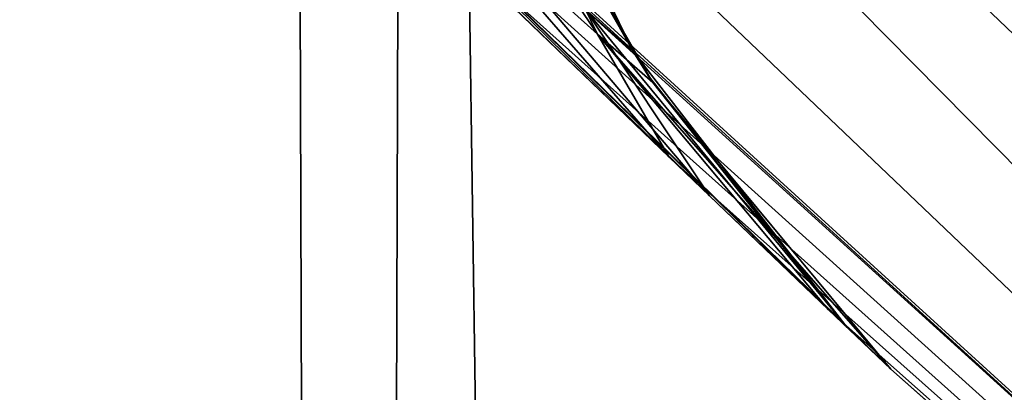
# Model space of a CAD drawing. Header units: metres. Extents: x -258 to 72, y -72 to 102.
# Tile 320 of 656: x -8.7784 to -8.5935, y 78.4383 to 78.5082. Entities that reach past the tile are written whole.
import ezdxf

# ---------------------------------------------------------------- set-up
doc = ezdxf.new("R2010")
doc.units = ezdxf.units.M
doc.layers.add('solid_FREESTAND_ASM_SW0005', color=7, linetype='CONTINUOUS')

msp = doc.modelspace()

# ---------------------------------------------------------------- linework, layer by layer
at = {"layer": 'solid_FREESTAND_ASM_SW0005'}
for points in [[(-9.054249, 80.882668, 20.340879), (-8.730858, 80.498756, 20.102783), (-9.219038, 63.231571, 20.467449)], [(-8.730858, 80.498756, 20.102783), (-8.688087, 64.072655, 20.072283), (-9.219038, 63.231571, 20.467449)], [(-8.730858, 80.498756, 20.102783), (-8.404269, 80.144478, 19.875498), (-8.688087, 64.072655, 20.072283)], [(-8.404269, 80.144478, 19.875498), (-8.070049, 79.813347, 19.655859), (-8.688087, 64.072655, 20.072283)], [(-8.070049, 79.813347, 19.655859), (-8.06815, 64.874954, 19.65465), (-8.688087, 64.072655, 20.072283)], [(-8.704605, 79.243195, 44.515968), (-8.924767, 79.473724, 44.35606), (-8.922838, 21.198654, 44.357491)], [(-8.704605, 79.243195, 44.515968), (-8.922838, 21.198654, 44.357491), (-7.861167, 21.614857, 45.075058)], [(-8.567301, 79.105499, 44.612652), (-8.704605, 79.243195, 44.515968), (-7.861167, 21.614857, 45.075058)], [(-7.971046, 79.210701, 68.300003), (-7.098059, 78.451927, 68.300003), (-8.860261, 78.68264, 68.300003)], [(-8.775991, 79.132111, 255.302216), (-8.850017, 79.061523, 255.263214), (-8.007815, 78.258492, 255.263214)], [(-7.940835, 78.335785, 255.302216), (-8.775991, 79.132111, 255.302216), (-8.007815, 78.258492, 255.263214)], [(-8.280228, 78.7892, 255.318024), (-8.775991, 79.132111, 255.302216), (-7.940835, 78.335785, 255.302216)], [(-8.850017, 79.061523, 255.263214), (-8.916122, 78.998497, 255.202866), (-8.06763, 78.189461, 255.202866)], [(-8.007815, 78.258492, 255.263214), (-8.850017, 79.061523, 255.263214), (-8.06763, 78.189461, 255.202866)], [(-8.916122, 78.998497, 255.202866), (-8.97114, 78.946037, 255.1241), (-8.117413, 78.132004, 255.1241)], [(-8.06763, 78.189461, 255.202866), (-8.916122, 78.998497, 255.202866), (-8.117413, 78.132004, 255.1241)], [(-8.97114, 78.946037, 255.1241), (-9.012432, 78.906662, 255.03067), (-8.154775, 78.08889, 255.03067)], [(-8.117413, 78.132004, 255.1241), (-8.97114, 78.946037, 255.1241), (-8.154775, 78.08889, 255.03067)], [(-9.012432, 78.906662, 255.03067), (-9.038019, 78.882263, 254.927063), (-8.177927, 78.062172, 254.927063)], [(-8.154775, 78.08889, 255.03067), (-9.012432, 78.906662, 255.03067), (-8.177927, 78.062172, 254.927063)], [(-8.177927, 78.062172, 254.927063), (-9.038019, 78.882263, 254.927063), (-8.838834, 78.661163, 254.818359)], [(-8.851516, 78.673866, 179.148163), (-8.860261, 78.68264, 68.300003), (-7.956274, 77.859062, 68.300003)], [(-7.098059, 78.451927, 68.300003), (-7.956274, 77.859062, 68.300003), (-8.860261, 78.68264, 68.300003)], [(-8.769957, 78.592819, 179.302948), (-8.851516, 78.673866, 179.148163), (-7.956274, 77.859062, 68.300003)], [(-8.614751, 78.442627, 245), (-7.929914, 77.837372, 254.818359), (-8.838834, 78.661163, 254.818359)], [(-8.177927, 78.062172, 254.927063), (-8.838834, 78.661163, 254.818359), (-7.929914, 77.837372, 254.818359)], [(-8.622982, 78.450462, 245.161728), (-8.614751, 78.442627, 245), (-8.838834, 78.661163, 254.818359)], [(-8.648859, 78.475189, 245.327332), (-8.622982, 78.450462, 245.161728), (-8.838834, 78.661163, 254.818359)], [(-8.693579, 78.518257, 245.495377), (-8.648859, 78.475189, 245.327332), (-8.838834, 78.661163, 254.818359)], [(-8.704548, 78.528885, 179.469147), (-8.769957, 78.592819, 179.302948), (-7.956274, 77.859062, 68.300003)], [(-8.725536, 78.587822, 239.671509), (-8.700177, 78.532814, 239.628708), (-8.669854, 78.505531, 239.812958)], [(-8.699333, 78.565979, 239.834854), (-8.725536, 78.587822, 239.671509), (-8.669854, 78.505531, 239.812958)], [(-8.725536, 78.587822, 234.671509), (-8.700177, 78.532814, 234.628708), (-8.669854, 78.505531, 234.812958)], [(-8.699333, 78.565979, 234.834854), (-8.725536, 78.587822, 234.671509), (-8.669854, 78.505531, 234.812958)], [(-8.725536, 78.587822, 229.671509), (-8.700177, 78.532814, 229.628708), (-8.669854, 78.505531, 229.812958)], [(-8.699333, 78.565979, 229.834854), (-8.725536, 78.587822, 229.671509), (-8.669854, 78.505531, 229.812958)], [(-8.725536, 78.587822, 224.671509), (-8.700177, 78.532814, 224.628708), (-8.669854, 78.505531, 224.812958)], [(-8.699333, 78.565979, 224.834854), (-8.725536, 78.587822, 224.671509), (-8.669854, 78.505531, 224.812958)], [(-8.725536, 78.587822, 219.671509), (-8.700177, 78.532814, 219.628708), (-8.669854, 78.505531, 219.812958)], [(-8.699333, 78.565979, 219.834854), (-8.725536, 78.587822, 219.671509), (-8.669854, 78.505531, 219.812958)], [(-8.725536, 78.587822, 214.671509), (-8.700177, 78.532814, 214.628708), (-8.669854, 78.505531, 214.812958)], [(-8.699333, 78.565979, 214.834854), (-8.725536, 78.587822, 214.671509), (-8.669854, 78.505531, 214.812958)], [(-8.725536, 78.587822, 209.671509), (-8.700177, 78.532814, 209.628708), (-8.669854, 78.505531, 209.812958)], [(-8.699333, 78.565979, 209.834854), (-8.725536, 78.587822, 209.671509), (-8.669854, 78.505531, 209.812958)], [(-8.725536, 78.587822, 204.671509), (-8.700177, 78.532814, 204.628708), (-8.669854, 78.505531, 204.812958)], [(-8.699333, 78.565979, 204.834854), (-8.725536, 78.587822, 204.671509), (-8.669854, 78.505531, 204.812958)], [(-8.725536, 78.587822, 199.671509), (-8.700177, 78.532814, 199.628708), (-8.669854, 78.505531, 199.812958)], [(-8.699333, 78.565979, 199.834854), (-8.725536, 78.587822, 199.671509), (-8.669854, 78.505531, 199.812958)], [(-8.725536, 78.587822, 194.671509), (-8.700177, 78.532814, 194.628708), (-8.669854, 78.505531, 194.812958)], [(-8.699333, 78.565979, 194.834854), (-8.725536, 78.587822, 194.671509), (-8.669854, 78.505531, 194.812958)], [(-8.725536, 78.587822, 189.671509), (-8.700177, 78.532814, 189.628708), (-8.669854, 78.505531, 189.812958)], [(-8.699333, 78.565979, 189.834854), (-8.725536, 78.587822, 189.671509), (-8.669854, 78.505531, 189.812958)], [(-8.725536, 78.587822, 184.671509), (-8.700177, 78.532814, 184.628708), (-8.669854, 78.505531, 184.812958)], [(-8.699333, 78.565979, 184.834854), (-8.725536, 78.587822, 184.671509), (-8.669854, 78.505531, 184.812958)], [(-8.725536, 78.587822, 179.671509), (-8.700177, 78.532814, 179.628708), (-8.669854, 78.505531, 179.812958)], [(-8.699333, 78.565979, 179.834854), (-8.725536, 78.587822, 179.671509), (-8.669854, 78.505531, 179.812958)], [(-8.725536, 78.587822, 244.671509), (-8.700177, 78.532814, 244.628708), (-8.669854, 78.505531, 244.812958)], [(-8.699333, 78.565979, 244.834854), (-8.725536, 78.587822, 244.671509), (-8.669854, 78.505531, 244.812958)], [(-8.699333, 78.565979, 239.834854), (-8.663189, 78.502296, 240.000015), (-8.690387, 78.558731, 240.000031)], [(-8.699333, 78.565979, 239.834854), (-8.660343, 78.497772, 240.000015), (-8.663189, 78.502296, 240.000015)], [(-8.699333, 78.565979, 239.834854), (-8.659482, 78.496445, 240.000015), (-8.660343, 78.497772, 240.000015)], [(-8.699333, 78.565979, 239.834854), (-8.669854, 78.505531, 239.812958), (-8.659482, 78.496445, 240.000015)], [(-8.699333, 78.565979, 234.834854), (-8.663189, 78.502296, 235.000015), (-8.690387, 78.558731, 235.000031)], [(-8.699333, 78.565979, 234.834854), (-8.660343, 78.497772, 235.000015), (-8.663189, 78.502296, 235.000015)], [(-8.699333, 78.565979, 234.834854), (-8.659482, 78.496445, 235.000015), (-8.660343, 78.497772, 235.000015)], [(-8.699333, 78.565979, 234.834854), (-8.669854, 78.505531, 234.812958), (-8.659482, 78.496445, 235.000015)], [(-8.699333, 78.565979, 229.834854), (-8.663189, 78.502296, 230.000015), (-8.690387, 78.558731, 230.000031)], [(-8.699333, 78.565979, 229.834854), (-8.660343, 78.497772, 230.000015), (-8.663189, 78.502296, 230.000015)], [(-8.699333, 78.565979, 229.834854), (-8.659482, 78.496445, 230.000015), (-8.660343, 78.497772, 230.000015)], [(-8.699333, 78.565979, 229.834854), (-8.669854, 78.505531, 229.812958), (-8.659482, 78.496445, 230.000015)], [(-8.699333, 78.565979, 224.834854), (-8.663189, 78.502296, 225.000015), (-8.690387, 78.558731, 225.000031)], [(-8.699333, 78.565979, 224.834854), (-8.660343, 78.497772, 225.000015), (-8.663189, 78.502296, 225.000015)], [(-8.699333, 78.565979, 224.834854), (-8.659482, 78.496445, 225.000015), (-8.660343, 78.497772, 225.000015)], [(-8.699333, 78.565979, 224.834854), (-8.669854, 78.505531, 224.812958), (-8.659482, 78.496445, 225.000015)], [(-8.699333, 78.565979, 219.834854), (-8.663189, 78.502296, 220.000015), (-8.690387, 78.558731, 220.000031)], [(-8.699333, 78.565979, 219.834854), (-8.660343, 78.497772, 220.000015), (-8.663189, 78.502296, 220.000015)], [(-8.699333, 78.565979, 219.834854), (-8.659482, 78.496445, 220.000015), (-8.660343, 78.497772, 220.000015)], [(-8.699333, 78.565979, 219.834854), (-8.669854, 78.505531, 219.812958), (-8.659482, 78.496445, 220.000015)], [(-8.699333, 78.565979, 214.834854), (-8.663189, 78.502296, 215.000015), (-8.690387, 78.558731, 215.000031)], [(-8.699333, 78.565979, 214.834854), (-8.660343, 78.497772, 215.000015), (-8.663189, 78.502296, 215.000015)], [(-8.699333, 78.565979, 214.834854), (-8.659482, 78.496445, 215.000015), (-8.660343, 78.497772, 215.000015)], [(-8.699333, 78.565979, 214.834854), (-8.669854, 78.505531, 214.812958), (-8.659482, 78.496445, 215.000015)], [(-8.699333, 78.565979, 209.834854), (-8.663189, 78.502296, 210.000015), (-8.690387, 78.558731, 210.000031)], [(-8.699333, 78.565979, 209.834854), (-8.660343, 78.497772, 210.000015), (-8.663189, 78.502296, 210.000015)], [(-8.699333, 78.565979, 209.834854), (-8.659482, 78.496445, 210.000015), (-8.660343, 78.497772, 210.000015)], [(-8.699333, 78.565979, 209.834854), (-8.669854, 78.505531, 209.812958), (-8.659482, 78.496445, 210.000015)], [(-8.699333, 78.565979, 204.834854), (-8.663189, 78.502296, 205.000015), (-8.690387, 78.558731, 205.000031)], [(-8.699333, 78.565979, 204.834854), (-8.660343, 78.497772, 205.000015), (-8.663189, 78.502296, 205.000015)], [(-8.699333, 78.565979, 204.834854), (-8.659482, 78.496445, 205.000015), (-8.660343, 78.497772, 205.000015)], [(-8.699333, 78.565979, 204.834854), (-8.669854, 78.505531, 204.812958), (-8.659482, 78.496445, 205.000015)], [(-8.699333, 78.565979, 199.834854), (-8.663189, 78.502296, 200.000015), (-8.690387, 78.558731, 200.000031)], [(-8.699333, 78.565979, 199.834854), (-8.660343, 78.497772, 200.000015), (-8.663189, 78.502296, 200.000015)], [(-8.699333, 78.565979, 199.834854), (-8.659482, 78.496445, 200.000015), (-8.660343, 78.497772, 200.000015)], [(-8.699333, 78.565979, 199.834854), (-8.669854, 78.505531, 199.812958), (-8.659482, 78.496445, 200.000015)], [(-8.699333, 78.565979, 194.834854), (-8.663189, 78.502296, 195.000015), (-8.690387, 78.558731, 195.000031)], [(-8.699333, 78.565979, 194.834854), (-8.660343, 78.497772, 195.000015), (-8.663189, 78.502296, 195.000015)], [(-8.699333, 78.565979, 194.834854), (-8.659482, 78.496445, 195.000015), (-8.660343, 78.497772, 195.000015)], [(-8.699333, 78.565979, 194.834854), (-8.669854, 78.505531, 194.812958), (-8.659482, 78.496445, 195.000015)], [(-8.699333, 78.565979, 189.834854), (-8.663189, 78.502296, 190.000015), (-8.690387, 78.558731, 190.000031)], [(-8.699333, 78.565979, 189.834854), (-8.660343, 78.497772, 190.000015), (-8.663189, 78.502296, 190.000015)], [(-8.699333, 78.565979, 189.834854), (-8.659482, 78.496445, 190.000015), (-8.660343, 78.497772, 190.000015)], [(-8.699333, 78.565979, 189.834854), (-8.669854, 78.505531, 189.812958), (-8.659482, 78.496445, 190.000015)], [(-8.699333, 78.565979, 184.834854), (-8.663189, 78.502296, 185.000015), (-8.690387, 78.558731, 185.000031)], [(-8.699333, 78.565979, 184.834854), (-8.660343, 78.497772, 185.000015), (-8.663189, 78.502296, 185.000015)], [(-8.699333, 78.565979, 184.834854), (-8.659482, 78.496445, 185.000015), (-8.660343, 78.497772, 185.000015)], [(-8.699333, 78.565979, 184.834854), (-8.669854, 78.505531, 184.812958), (-8.659482, 78.496445, 185.000015)], [(-8.699333, 78.565979, 179.834854), (-8.663189, 78.502296, 180.000015), (-8.690387, 78.558731, 180.000031)], [(-8.699333, 78.565979, 179.834854), (-8.660343, 78.497772, 180.000015), (-8.663189, 78.502296, 180.000015)], [(-8.699333, 78.565979, 179.834854), (-8.659482, 78.496445, 180.000015), (-8.660343, 78.497772, 180.000015)], [(-8.699333, 78.565979, 179.834854), (-8.669854, 78.505531, 179.812958), (-8.659482, 78.496445, 180.000015)], [(-8.699333, 78.565979, 244.834854), (-8.663189, 78.502296, 245.000015), (-8.690387, 78.558731, 245.000031)], [(-8.699333, 78.565979, 244.834854), (-8.660343, 78.497772, 245.000015), (-8.663189, 78.502296, 245.000015)], [(-8.699333, 78.565979, 244.834854), (-8.659482, 78.496445, 245.000015), (-8.660343, 78.497772, 245.000015)], [(-8.699333, 78.565979, 244.834854), (-8.669854, 78.505531, 244.812958), (-8.659482, 78.496445, 245.000015)], [(-8.690387, 78.558731, 240.000031), (-8.663189, 78.502296, 240.000015), (-8.672161, 78.510208, 240.17334)], [(-8.690387, 78.558731, 235.000031), (-8.663189, 78.502296, 235.000015), (-8.672161, 78.510208, 235.17334)], [(-8.690387, 78.558731, 230.000031), (-8.663189, 78.502296, 230.000015), (-8.672161, 78.510208, 230.17334)], [(-8.690387, 78.558731, 225.000031), (-8.663189, 78.502296, 225.000015), (-8.672161, 78.510208, 225.17334)], [(-8.690387, 78.558731, 220.000031), (-8.663189, 78.502296, 220.000015), (-8.672161, 78.510208, 220.17334)], [(-8.690387, 78.558731, 215.000031), (-8.663189, 78.502296, 215.000015), (-8.672161, 78.510208, 215.17334)], [(-8.690387, 78.558731, 210.000031), (-8.663189, 78.502296, 210.000015), (-8.672161, 78.510208, 210.17334)], [(-8.690387, 78.558731, 205.000031), (-8.663189, 78.502296, 205.000015), (-8.672161, 78.510208, 205.17334)], [(-8.690387, 78.558731, 200.000031), (-8.663189, 78.502296, 200.000015), (-8.672161, 78.510208, 200.17334)], [(-8.690387, 78.558731, 195.000031), (-8.663189, 78.502296, 195.000015), (-8.672161, 78.510208, 195.17334)], [(-8.690387, 78.558731, 190.000031), (-8.663189, 78.502296, 190.000015), (-8.672161, 78.510208, 190.17334)], [(-8.690387, 78.558731, 185.000031), (-8.663189, 78.502296, 185.000015), (-8.672161, 78.510208, 185.17334)], [(-8.690387, 78.558731, 180.000031), (-8.663189, 78.502296, 180.000015), (-8.672161, 78.510208, 180.17334)], [(-8.690387, 78.558731, 245.000031), (-8.663189, 78.502296, 245.000015), (-8.672161, 78.510208, 245.17334)], [(-8.698568, 78.533714, 245.344574), (-8.648859, 78.475189, 245.327332), (-8.693579, 78.518257, 245.495377)], [(-8.672161, 78.510208, 245.17334), (-8.648859, 78.475189, 245.327332), (-8.698568, 78.533714, 245.344574)], [(-8.698568, 78.533714, 240.344574), (-8.648859, 78.475189, 240.327332), (-8.693579, 78.518257, 240.495377)], [(-8.672161, 78.510208, 240.17334), (-8.648859, 78.475189, 240.327332), (-8.698568, 78.533714, 240.344574)], [(-8.698568, 78.533714, 235.344574), (-8.648859, 78.475189, 235.327332), (-8.693579, 78.518257, 235.495377)], [(-8.672161, 78.510208, 235.17334), (-8.648859, 78.475189, 235.327332), (-8.698568, 78.533714, 235.344574)], [(-8.698568, 78.533714, 230.344574), (-8.648859, 78.475189, 230.327332), (-8.693579, 78.518257, 230.495377)], [(-8.672161, 78.510208, 230.17334), (-8.648859, 78.475189, 230.327332), (-8.698568, 78.533714, 230.344574)], [(-8.698568, 78.533714, 225.344574), (-8.648859, 78.475189, 225.327332), (-8.693579, 78.518257, 225.495377)], [(-8.672161, 78.510208, 225.17334), (-8.648859, 78.475189, 225.327332), (-8.698568, 78.533714, 225.344574)], [(-8.698568, 78.533714, 220.344574), (-8.648859, 78.475189, 220.327332), (-8.693579, 78.518257, 220.495377)], [(-8.672161, 78.510208, 220.17334), (-8.648859, 78.475189, 220.327332), (-8.698568, 78.533714, 220.344574)], [(-8.698568, 78.533714, 215.344574), (-8.648859, 78.475189, 215.327332), (-8.693579, 78.518257, 215.495377)], [(-8.672161, 78.510208, 215.17334), (-8.648859, 78.475189, 215.327332), (-8.698568, 78.533714, 215.344574)], [(-8.698568, 78.533714, 210.344574), (-8.648859, 78.475189, 210.327332), (-8.693579, 78.518257, 210.495377)], [(-8.672161, 78.510208, 210.17334), (-8.648859, 78.475189, 210.327332), (-8.698568, 78.533714, 210.344574)], [(-8.698568, 78.533714, 205.344574), (-8.648859, 78.475189, 205.327332), (-8.693579, 78.518257, 205.495377)], [(-8.672161, 78.510208, 205.17334), (-8.648859, 78.475189, 205.327332), (-8.698568, 78.533714, 205.344574)], [(-8.698568, 78.533714, 200.344574), (-8.648859, 78.475189, 200.327332), (-8.693579, 78.518257, 200.495377)], [(-8.672161, 78.510208, 200.17334), (-8.648859, 78.475189, 200.327332), (-8.698568, 78.533714, 200.344574)], [(-8.698568, 78.533714, 195.344574), (-8.648859, 78.475189, 195.327332), (-8.693579, 78.518257, 195.495377)], [(-8.672161, 78.510208, 195.17334), (-8.648859, 78.475189, 195.327332), (-8.698568, 78.533714, 195.344574)], [(-8.698568, 78.533714, 190.344574), (-8.648859, 78.475189, 190.327332), (-8.693579, 78.518257, 190.495377)], [(-8.672161, 78.510208, 190.17334), (-8.648859, 78.475189, 190.327332), (-8.698568, 78.533714, 190.344574)], [(-8.698568, 78.533714, 185.344574), (-8.648859, 78.475189, 185.327332), (-8.693579, 78.518257, 185.495377)], [(-8.672161, 78.510208, 185.17334), (-8.648859, 78.475189, 185.327332), (-8.698568, 78.533714, 185.344574)], [(-8.698568, 78.533714, 180.344574), (-8.648859, 78.475189, 180.327332), (-8.693579, 78.518257, 180.495377)], [(-8.672161, 78.510208, 180.17334), (-8.648859, 78.475189, 180.327332), (-8.698568, 78.533714, 180.344574)], [(-8.700177, 78.532814, 244.628708), (-8.704548, 78.528885, 244.469147), (-8.6564, 78.482422, 244.643677)], [(-8.700177, 78.532814, 239.628708), (-8.704548, 78.528885, 239.469147), (-8.6564, 78.482422, 239.643677)], [(-8.700177, 78.532814, 234.628708), (-8.704548, 78.528885, 234.469147), (-8.6564, 78.482422, 234.643677)], [(-8.700177, 78.532814, 229.628708), (-8.704548, 78.528885, 229.469147), (-8.6564, 78.482422, 229.643677)], [(-8.700177, 78.532814, 224.628708), (-8.704548, 78.528885, 224.469147), (-8.6564, 78.482422, 224.643677)], [(-8.700177, 78.532814, 219.628708), (-8.704548, 78.528885, 219.469147), (-8.6564, 78.482422, 219.643677)], [(-8.700177, 78.532814, 214.628708), (-8.704548, 78.528885, 214.469147), (-8.6564, 78.482422, 214.643677)], [(-8.700177, 78.532814, 209.628708), (-8.704548, 78.528885, 209.469147), (-8.6564, 78.482422, 209.643677)], [(-8.700177, 78.532814, 204.628708), (-8.704548, 78.528885, 204.469147), (-8.6564, 78.482422, 204.643677)], [(-8.700177, 78.532814, 199.628708), (-8.704548, 78.528885, 199.469147), (-8.6564, 78.482422, 199.643677)], [(-8.700177, 78.532814, 194.628708), (-8.704548, 78.528885, 194.469147), (-8.6564, 78.482422, 194.643677)], [(-8.700177, 78.532814, 189.628708), (-8.704548, 78.528885, 189.469147), (-8.6564, 78.482422, 189.643677)], [(-8.700177, 78.532814, 184.628708), (-8.704548, 78.528885, 184.469147), (-8.6564, 78.482422, 184.643677)], [(-8.700177, 78.532814, 179.628708), (-8.704548, 78.528885, 179.469147), (-8.6564, 78.482422, 179.643677)], [(-8.669854, 78.505531, 244.812958), (-8.700177, 78.532814, 244.628708), (-8.6564, 78.482422, 244.643677)], [(-8.669854, 78.505531, 239.812958), (-8.700177, 78.532814, 239.628708), (-8.6564, 78.482422, 239.643677)], [(-8.669854, 78.505531, 234.812958), (-8.700177, 78.532814, 234.628708), (-8.6564, 78.482422, 234.643677)], [(-8.669854, 78.505531, 229.812958), (-8.700177, 78.532814, 229.628708), (-8.6564, 78.482422, 229.643677)], [(-8.669854, 78.505531, 224.812958), (-8.700177, 78.532814, 224.628708), (-8.6564, 78.482422, 224.643677)], [(-8.669854, 78.505531, 219.812958), (-8.700177, 78.532814, 219.628708), (-8.6564, 78.482422, 219.643677)], [(-8.669854, 78.505531, 214.812958), (-8.700177, 78.532814, 214.628708), (-8.6564, 78.482422, 214.643677)], [(-8.669854, 78.505531, 209.812958), (-8.700177, 78.532814, 209.628708), (-8.6564, 78.482422, 209.643677)], [(-8.669854, 78.505531, 204.812958), (-8.700177, 78.532814, 204.628708), (-8.6564, 78.482422, 204.643677)], [(-8.669854, 78.505531, 199.812958), (-8.700177, 78.532814, 199.628708), (-8.6564, 78.482422, 199.643677)], [(-8.669854, 78.505531, 194.812958), (-8.700177, 78.532814, 194.628708), (-8.6564, 78.482422, 194.643677)], [(-8.669854, 78.505531, 189.812958), (-8.700177, 78.532814, 189.628708), (-8.6564, 78.482422, 189.643677)], [(-8.669854, 78.505531, 184.812958), (-8.700177, 78.532814, 184.628708), (-8.6564, 78.482422, 184.643677)], [(-8.669854, 78.505531, 179.812958), (-8.700177, 78.532814, 179.628708), (-8.6564, 78.482422, 179.643677)], [(-8.6564, 78.482422, 179.643677), (-8.704548, 78.528885, 179.469147), (-7.956274, 77.859062, 68.300003)], [(-8.693579, 78.518257, 240.495377), (-8.6564, 78.482422, 244.643677), (-8.704548, 78.528885, 244.469147)], [(-8.693579, 78.518257, 235.495377), (-8.6564, 78.482422, 239.643677), (-8.704548, 78.528885, 239.469147)], [(-8.693579, 78.518257, 230.495377), (-8.6564, 78.482422, 234.643677), (-8.704548, 78.528885, 234.469147)], [(-8.693579, 78.518257, 225.495377), (-8.6564, 78.482422, 229.643677), (-8.704548, 78.528885, 229.469147)], [(-8.693579, 78.518257, 220.495377), (-8.6564, 78.482422, 224.643677), (-8.704548, 78.528885, 224.469147)], [(-8.693579, 78.518257, 215.495377), (-8.6564, 78.482422, 219.643677), (-8.704548, 78.528885, 219.469147)], [(-8.693579, 78.518257, 210.495377), (-8.6564, 78.482422, 214.643677), (-8.704548, 78.528885, 214.469147)], [(-8.693579, 78.518257, 205.495377), (-8.6564, 78.482422, 209.643677), (-8.704548, 78.528885, 209.469147)], [(-8.693579, 78.518257, 200.495377), (-8.6564, 78.482422, 204.643677), (-8.704548, 78.528885, 204.469147)], [(-8.693579, 78.518257, 195.495377), (-8.6564, 78.482422, 199.643677), (-8.704548, 78.528885, 199.469147)], [(-8.693579, 78.518257, 190.495377), (-8.6564, 78.482422, 194.643677), (-8.704548, 78.528885, 194.469147)], [(-8.693579, 78.518257, 185.495377), (-8.6564, 78.482422, 189.643677), (-8.704548, 78.528885, 189.469147)], [(-8.693579, 78.518257, 180.495377), (-8.6564, 78.482422, 184.643677), (-8.704548, 78.528885, 184.469147)], [(-8.693579, 78.518257, 240.495377), (-8.648859, 78.475189, 240.327332), (-8.6564, 78.482422, 244.643677)], [(-8.693579, 78.518257, 235.495377), (-8.648859, 78.475189, 235.327332), (-8.6564, 78.482422, 239.643677)], [(-8.693579, 78.518257, 230.495377), (-8.648859, 78.475189, 230.327332), (-8.6564, 78.482422, 234.643677)], [(-8.693579, 78.518257, 225.495377), (-8.648859, 78.475189, 225.327332), (-8.6564, 78.482422, 229.643677)], [(-8.693579, 78.518257, 220.495377), (-8.648859, 78.475189, 220.327332), (-8.6564, 78.482422, 224.643677)], [(-8.693579, 78.518257, 215.495377), (-8.648859, 78.475189, 215.327332), (-8.6564, 78.482422, 219.643677)], [(-8.693579, 78.518257, 210.495377), (-8.648859, 78.475189, 210.327332), (-8.6564, 78.482422, 214.643677)], [(-8.693579, 78.518257, 205.495377), (-8.648859, 78.475189, 205.327332), (-8.6564, 78.482422, 209.643677)], [(-8.693579, 78.518257, 200.495377), (-8.648859, 78.475189, 200.327332), (-8.6564, 78.482422, 204.643677)], [(-8.693579, 78.518257, 195.495377), (-8.648859, 78.475189, 195.327332), (-8.6564, 78.482422, 199.643677)], [(-8.693579, 78.518257, 190.495377), (-8.648859, 78.475189, 190.327332), (-8.6564, 78.482422, 194.643677)], [(-8.693579, 78.518257, 185.495377), (-8.648859, 78.475189, 185.327332), (-8.6564, 78.482422, 189.643677)], [(-8.693579, 78.518257, 180.495377), (-8.648859, 78.475189, 180.327332), (-8.6564, 78.482422, 184.643677)], [(-8.672161, 78.510208, 245.17334), (-8.622982, 78.450462, 245.161728), (-8.648859, 78.475189, 245.327332)], [(-8.663189, 78.502296, 245.000015), (-8.622982, 78.450462, 245.161728), (-8.672161, 78.510208, 245.17334)], [(-8.672161, 78.510208, 240.17334), (-8.622982, 78.450462, 240.161728), (-8.648859, 78.475189, 240.327332)], [(-8.663189, 78.502296, 240.000015), (-8.622982, 78.450462, 240.161728), (-8.672161, 78.510208, 240.17334)], [(-8.672161, 78.510208, 235.17334), (-8.622982, 78.450462, 235.161728), (-8.648859, 78.475189, 235.327332)], [(-8.663189, 78.502296, 235.000015), (-8.622982, 78.450462, 235.161728), (-8.672161, 78.510208, 235.17334)], [(-8.672161, 78.510208, 230.17334), (-8.622982, 78.450462, 230.161728), (-8.648859, 78.475189, 230.327332)], [(-8.663189, 78.502296, 230.000015), (-8.622982, 78.450462, 230.161728), (-8.672161, 78.510208, 230.17334)], [(-8.672161, 78.510208, 225.17334), (-8.622982, 78.450462, 225.161728), (-8.648859, 78.475189, 225.327332)], [(-8.663189, 78.502296, 225.000015), (-8.622982, 78.450462, 225.161728), (-8.672161, 78.510208, 225.17334)], [(-8.672161, 78.510208, 220.17334), (-8.622982, 78.450462, 220.161728), (-8.648859, 78.475189, 220.327332)], [(-8.663189, 78.502296, 220.000015), (-8.622982, 78.450462, 220.161728), (-8.672161, 78.510208, 220.17334)], [(-8.672161, 78.510208, 215.17334), (-8.622982, 78.450462, 215.161728), (-8.648859, 78.475189, 215.327332)], [(-8.663189, 78.502296, 215.000015), (-8.622982, 78.450462, 215.161728), (-8.672161, 78.510208, 215.17334)], [(-8.672161, 78.510208, 210.17334), (-8.622982, 78.450462, 210.161728), (-8.648859, 78.475189, 210.327332)], [(-8.663189, 78.502296, 210.000015), (-8.622982, 78.450462, 210.161728), (-8.672161, 78.510208, 210.17334)], [(-8.672161, 78.510208, 205.17334), (-8.622982, 78.450462, 205.161728), (-8.648859, 78.475189, 205.327332)], [(-8.663189, 78.502296, 205.000015), (-8.622982, 78.450462, 205.161728), (-8.672161, 78.510208, 205.17334)], [(-8.672161, 78.510208, 200.17334), (-8.622982, 78.450462, 200.161728), (-8.648859, 78.475189, 200.327332)], [(-8.663189, 78.502296, 200.000015), (-8.622982, 78.450462, 200.161728), (-8.672161, 78.510208, 200.17334)], [(-8.672161, 78.510208, 195.17334), (-8.622982, 78.450462, 195.161728), (-8.648859, 78.475189, 195.327332)], [(-8.663189, 78.502296, 195.000015), (-8.622982, 78.450462, 195.161728), (-8.672161, 78.510208, 195.17334)], [(-8.672161, 78.510208, 190.17334), (-8.622982, 78.450462, 190.161728), (-8.648859, 78.475189, 190.327332)], [(-8.663189, 78.502296, 190.000015), (-8.622982, 78.450462, 190.161728), (-8.672161, 78.510208, 190.17334)], [(-8.672161, 78.510208, 185.17334), (-8.622982, 78.450462, 185.161728), (-8.648859, 78.475189, 185.327332)], [(-8.663189, 78.502296, 185.000015), (-8.622982, 78.450462, 185.161728), (-8.672161, 78.510208, 185.17334)], [(-8.672161, 78.510208, 180.17334), (-8.622982, 78.450462, 180.161728), (-8.648859, 78.475189, 180.327332)], [(-8.663189, 78.502296, 180.000015), (-8.622982, 78.450462, 180.161728), (-8.672161, 78.510208, 180.17334)], [(-8.669854, 78.505531, 244.812958), (-8.626453, 78.453766, 244.821793), (-8.614751, 78.442627, 245)], [(-8.669854, 78.505531, 244.812958), (-8.614751, 78.442627, 245), (-8.659482, 78.496445, 245.000015)], [(-8.669854, 78.505531, 244.812958), (-8.6564, 78.482422, 244.643677), (-8.626453, 78.453766, 244.821793)], [(-8.669854, 78.505531, 239.812958), (-8.626453, 78.453766, 239.821793), (-8.614751, 78.442627, 240)], [(-8.669854, 78.505531, 239.812958), (-8.614751, 78.442627, 240), (-8.659482, 78.496445, 240.000015)], [(-8.669854, 78.505531, 239.812958), (-8.6564, 78.482422, 239.643677), (-8.626453, 78.453766, 239.821793)], [(-8.669854, 78.505531, 234.812958), (-8.626453, 78.453766, 234.821793), (-8.614751, 78.442627, 235)], [(-8.669854, 78.505531, 234.812958), (-8.614751, 78.442627, 235), (-8.659482, 78.496445, 235.000015)], [(-8.669854, 78.505531, 234.812958), (-8.6564, 78.482422, 234.643677), (-8.626453, 78.453766, 234.821793)], [(-8.669854, 78.505531, 229.812958), (-8.626453, 78.453766, 229.821793), (-8.614751, 78.442627, 230)], [(-8.669854, 78.505531, 229.812958), (-8.614751, 78.442627, 230), (-8.659482, 78.496445, 230.000015)], [(-8.669854, 78.505531, 229.812958), (-8.6564, 78.482422, 229.643677), (-8.626453, 78.453766, 229.821793)], [(-8.669854, 78.505531, 224.812958), (-8.626453, 78.453766, 224.821793), (-8.614751, 78.442627, 225)], [(-8.669854, 78.505531, 224.812958), (-8.614751, 78.442627, 225), (-8.659482, 78.496445, 225.000015)], [(-8.669854, 78.505531, 224.812958), (-8.6564, 78.482422, 224.643677), (-8.626453, 78.453766, 224.821793)], [(-8.669854, 78.505531, 219.812958), (-8.626453, 78.453766, 219.821793), (-8.614751, 78.442627, 220)], [(-8.669854, 78.505531, 219.812958), (-8.614751, 78.442627, 220), (-8.659482, 78.496445, 220.000015)], [(-8.669854, 78.505531, 219.812958), (-8.6564, 78.482422, 219.643677), (-8.626453, 78.453766, 219.821793)], [(-8.669854, 78.505531, 214.812958), (-8.626453, 78.453766, 214.821793), (-8.614751, 78.442627, 215)], [(-8.669854, 78.505531, 214.812958), (-8.614751, 78.442627, 215), (-8.659482, 78.496445, 215.000015)], [(-8.669854, 78.505531, 214.812958), (-8.6564, 78.482422, 214.643677), (-8.626453, 78.453766, 214.821793)], [(-8.669854, 78.505531, 209.812958), (-8.626453, 78.453766, 209.821793), (-8.614751, 78.442627, 210)], [(-8.669854, 78.505531, 209.812958), (-8.614751, 78.442627, 210), (-8.659482, 78.496445, 210.000015)], [(-8.669854, 78.505531, 209.812958), (-8.6564, 78.482422, 209.643677), (-8.626453, 78.453766, 209.821793)], [(-8.669854, 78.505531, 204.812958), (-8.626453, 78.453766, 204.821793), (-8.614751, 78.442627, 205)], [(-8.669854, 78.505531, 204.812958), (-8.614751, 78.442627, 205), (-8.659482, 78.496445, 205.000015)], [(-8.669854, 78.505531, 204.812958), (-8.6564, 78.482422, 204.643677), (-8.626453, 78.453766, 204.821793)], [(-8.669854, 78.505531, 199.812958), (-8.626453, 78.453766, 199.821793), (-8.614751, 78.442627, 200)], [(-8.669854, 78.505531, 199.812958), (-8.614751, 78.442627, 200), (-8.659482, 78.496445, 200.000015)], [(-8.669854, 78.505531, 199.812958), (-8.6564, 78.482422, 199.643677), (-8.626453, 78.453766, 199.821793)], [(-8.669854, 78.505531, 194.812958), (-8.626453, 78.453766, 194.821793), (-8.614751, 78.442627, 195)], [(-8.669854, 78.505531, 194.812958), (-8.614751, 78.442627, 195), (-8.659482, 78.496445, 195.000015)], [(-8.669854, 78.505531, 194.812958), (-8.6564, 78.482422, 194.643677), (-8.626453, 78.453766, 194.821793)], [(-8.669854, 78.505531, 189.812958), (-8.626453, 78.453766, 189.821793), (-8.614751, 78.442627, 190)], [(-8.669854, 78.505531, 189.812958), (-8.614751, 78.442627, 190), (-8.659482, 78.496445, 190.000015)], [(-8.669854, 78.505531, 189.812958), (-8.6564, 78.482422, 189.643677), (-8.626453, 78.453766, 189.821793)], [(-8.669854, 78.505531, 184.812958), (-8.626453, 78.453766, 184.821793), (-8.614751, 78.442627, 185)], [(-8.669854, 78.505531, 184.812958), (-8.614751, 78.442627, 185), (-8.659482, 78.496445, 185.000015)], [(-8.669854, 78.505531, 184.812958), (-8.6564, 78.482422, 184.643677), (-8.626453, 78.453766, 184.821793)], [(-8.669854, 78.505531, 179.812958), (-8.626453, 78.453766, 179.821793), (-8.614751, 78.442627, 180)], [(-8.669854, 78.505531, 179.812958), (-8.614751, 78.442627, 180), (-8.659482, 78.496445, 180.000015)], [(-8.669854, 78.505531, 179.812958), (-8.6564, 78.482422, 179.643677), (-8.626453, 78.453766, 179.821793)], [(-8.660343, 78.497772, 245.000015), (-8.622982, 78.450462, 245.161728), (-8.663189, 78.502296, 245.000015)], [(-8.660343, 78.497772, 240.000015), (-8.622982, 78.450462, 240.161728), (-8.663189, 78.502296, 240.000015)], [(-8.660343, 78.497772, 235.000015), (-8.622982, 78.450462, 235.161728), (-8.663189, 78.502296, 235.000015)], [(-8.660343, 78.497772, 230.000015), (-8.622982, 78.450462, 230.161728), (-8.663189, 78.502296, 230.000015)], [(-8.660343, 78.497772, 225.000015), (-8.622982, 78.450462, 225.161728), (-8.663189, 78.502296, 225.000015)], [(-8.660343, 78.497772, 220.000015), (-8.622982, 78.450462, 220.161728), (-8.663189, 78.502296, 220.000015)], [(-8.660343, 78.497772, 215.000015), (-8.622982, 78.450462, 215.161728), (-8.663189, 78.502296, 215.000015)], [(-8.660343, 78.497772, 210.000015), (-8.622982, 78.450462, 210.161728), (-8.663189, 78.502296, 210.000015)], [(-8.660343, 78.497772, 205.000015), (-8.622982, 78.450462, 205.161728), (-8.663189, 78.502296, 205.000015)], [(-8.660343, 78.497772, 200.000015), (-8.622982, 78.450462, 200.161728), (-8.663189, 78.502296, 200.000015)], [(-8.660343, 78.497772, 195.000015), (-8.622982, 78.450462, 195.161728), (-8.663189, 78.502296, 195.000015)], [(-8.660343, 78.497772, 190.000015), (-8.622982, 78.450462, 190.161728), (-8.663189, 78.502296, 190.000015)], [(-8.660343, 78.497772, 185.000015), (-8.622982, 78.450462, 185.161728), (-8.663189, 78.502296, 185.000015)], [(-8.660343, 78.497772, 180.000015), (-8.622982, 78.450462, 180.161728), (-8.663189, 78.502296, 180.000015)], [(-8.660343, 78.497772, 245.000015), (-8.659482, 78.496445, 245.000015), (-8.622982, 78.450462, 245.161728)], [(-8.660343, 78.497772, 240.000015), (-8.659482, 78.496445, 240.000015), (-8.622982, 78.450462, 240.161728)], [(-8.660343, 78.497772, 235.000015), (-8.659482, 78.496445, 235.000015), (-8.622982, 78.450462, 235.161728)], [(-8.660343, 78.497772, 230.000015), (-8.659482, 78.496445, 230.000015), (-8.622982, 78.450462, 230.161728)], [(-8.660343, 78.497772, 225.000015), (-8.659482, 78.496445, 225.000015), (-8.622982, 78.450462, 225.161728)], [(-8.660343, 78.497772, 220.000015), (-8.659482, 78.496445, 220.000015), (-8.622982, 78.450462, 220.161728)], [(-8.660343, 78.497772, 215.000015), (-8.659482, 78.496445, 215.000015), (-8.622982, 78.450462, 215.161728)], [(-8.660343, 78.497772, 210.000015), (-8.659482, 78.496445, 210.000015), (-8.622982, 78.450462, 210.161728)], [(-8.660343, 78.497772, 205.000015), (-8.659482, 78.496445, 205.000015), (-8.622982, 78.450462, 205.161728)], [(-8.660343, 78.497772, 200.000015), (-8.659482, 78.496445, 200.000015), (-8.622982, 78.450462, 200.161728)], [(-8.660343, 78.497772, 195.000015), (-8.659482, 78.496445, 195.000015), (-8.622982, 78.450462, 195.161728)], [(-8.660343, 78.497772, 190.000015), (-8.659482, 78.496445, 190.000015), (-8.622982, 78.450462, 190.161728)], [(-8.660343, 78.497772, 185.000015), (-8.659482, 78.496445, 185.000015), (-8.622982, 78.450462, 185.161728)], [(-8.660343, 78.497772, 180.000015), (-8.659482, 78.496445, 180.000015), (-8.622982, 78.450462, 180.161728)], [(-8.659482, 78.496445, 245.000015), (-8.614751, 78.442627, 245), (-8.622982, 78.450462, 245.161728)], [(-8.659482, 78.496445, 240.000015), (-8.614751, 78.442627, 240), (-8.622982, 78.450462, 240.161728)], [(-8.659482, 78.496445, 235.000015), (-8.614751, 78.442627, 235), (-8.622982, 78.450462, 235.161728)], [(-8.659482, 78.496445, 230.000015), (-8.614751, 78.442627, 230), (-8.622982, 78.450462, 230.161728)], [(-8.659482, 78.496445, 225.000015), (-8.614751, 78.442627, 225), (-8.622982, 78.450462, 225.161728)], [(-8.659482, 78.496445, 220.000015), (-8.614751, 78.442627, 220), (-8.622982, 78.450462, 220.161728)], [(-8.659482, 78.496445, 215.000015), (-8.614751, 78.442627, 215), (-8.622982, 78.450462, 215.161728)], [(-8.659482, 78.496445, 210.000015), (-8.614751, 78.442627, 210), (-8.622982, 78.450462, 210.161728)], [(-8.659482, 78.496445, 205.000015), (-8.614751, 78.442627, 205), (-8.622982, 78.450462, 205.161728)], [(-8.659482, 78.496445, 200.000015), (-8.614751, 78.442627, 200), (-8.622982, 78.450462, 200.161728)], [(-8.659482, 78.496445, 195.000015), (-8.614751, 78.442627, 195), (-8.622982, 78.450462, 195.161728)], [(-8.659482, 78.496445, 190.000015), (-8.614751, 78.442627, 190), (-8.622982, 78.450462, 190.161728)], [(-8.659482, 78.496445, 185.000015), (-8.614751, 78.442627, 185), (-8.622982, 78.450462, 185.161728)], [(-8.659482, 78.496445, 180.000015), (-8.614751, 78.442627, 180), (-8.622982, 78.450462, 180.161728)], [(-8.626453, 78.453766, 179.821793), (-8.6564, 78.482422, 179.643677), (-7.956274, 77.859062, 68.300003)], [(-8.648859, 78.475189, 240.327332), (-8.626453, 78.453766, 244.821793), (-8.6564, 78.482422, 244.643677)], [(-8.648859, 78.475189, 235.327332), (-8.626453, 78.453766, 239.821793), (-8.6564, 78.482422, 239.643677)], [(-8.648859, 78.475189, 230.327332), (-8.626453, 78.453766, 234.821793), (-8.6564, 78.482422, 234.643677)], [(-8.648859, 78.475189, 225.327332), (-8.626453, 78.453766, 229.821793), (-8.6564, 78.482422, 229.643677)], [(-8.648859, 78.475189, 220.327332), (-8.626453, 78.453766, 224.821793), (-8.6564, 78.482422, 224.643677)], [(-8.648859, 78.475189, 215.327332), (-8.626453, 78.453766, 219.821793), (-8.6564, 78.482422, 219.643677)], [(-8.648859, 78.475189, 210.327332), (-8.626453, 78.453766, 214.821793), (-8.6564, 78.482422, 214.643677)], [(-8.648859, 78.475189, 205.327332), (-8.626453, 78.453766, 209.821793), (-8.6564, 78.482422, 209.643677)], [(-8.648859, 78.475189, 200.327332), (-8.626453, 78.453766, 204.821793), (-8.6564, 78.482422, 204.643677)], [(-8.648859, 78.475189, 195.327332), (-8.626453, 78.453766, 199.821793), (-8.6564, 78.482422, 199.643677)], [(-8.648859, 78.475189, 190.327332), (-8.626453, 78.453766, 194.821793), (-8.6564, 78.482422, 194.643677)], [(-8.648859, 78.475189, 185.327332), (-8.626453, 78.453766, 189.821793), (-8.6564, 78.482422, 189.643677)], [(-8.648859, 78.475189, 180.327332), (-8.626453, 78.453766, 184.821793), (-8.6564, 78.482422, 184.643677)], [(-8.648859, 78.475189, 240.327332), (-8.622982, 78.450462, 240.161728), (-8.626453, 78.453766, 244.821793)], [(-8.648859, 78.475189, 235.327332), (-8.622982, 78.450462, 235.161728), (-8.626453, 78.453766, 239.821793)], [(-8.648859, 78.475189, 230.327332), (-8.622982, 78.450462, 230.161728), (-8.626453, 78.453766, 234.821793)], [(-8.648859, 78.475189, 225.327332), (-8.622982, 78.450462, 225.161728), (-8.626453, 78.453766, 229.821793)], [(-8.648859, 78.475189, 220.327332), (-8.622982, 78.450462, 220.161728), (-8.626453, 78.453766, 224.821793)], [(-8.648859, 78.475189, 215.327332), (-8.622982, 78.450462, 215.161728), (-8.626453, 78.453766, 219.821793)], [(-8.648859, 78.475189, 210.327332), (-8.622982, 78.450462, 210.161728), (-8.626453, 78.453766, 214.821793)], [(-8.648859, 78.475189, 205.327332), (-8.622982, 78.450462, 205.161728), (-8.626453, 78.453766, 209.821793)], [(-8.648859, 78.475189, 200.327332), (-8.622982, 78.450462, 200.161728), (-8.626453, 78.453766, 204.821793)], [(-8.648859, 78.475189, 195.327332), (-8.622982, 78.450462, 195.161728), (-8.626453, 78.453766, 199.821793)], [(-8.648859, 78.475189, 190.327332), (-8.622982, 78.450462, 190.161728), (-8.626453, 78.453766, 194.821793)], [(-8.648859, 78.475189, 185.327332), (-8.622982, 78.450462, 185.161728), (-8.626453, 78.453766, 189.821793)], [(-8.648859, 78.475189, 180.327332), (-8.622982, 78.450462, 180.161728), (-8.626453, 78.453766, 184.821793)], [(-8.626453, 78.453766, 179.821793), (-7.956274, 77.859062, 68.300003), (-8.614751, 78.442627, 180)], [(-8.614751, 78.442627, 240), (-8.614751, 78.442627, 245), (-8.626453, 78.453766, 244.821793)], [(-8.622982, 78.450462, 240.161728), (-8.614751, 78.442627, 240), (-8.626453, 78.453766, 244.821793)], [(-8.614751, 78.442627, 235), (-8.614751, 78.442627, 240), (-8.626453, 78.453766, 239.821793)], [(-8.622982, 78.450462, 235.161728), (-8.614751, 78.442627, 235), (-8.626453, 78.453766, 239.821793)], [(-8.614751, 78.442627, 230), (-8.614751, 78.442627, 235), (-8.626453, 78.453766, 234.821793)], [(-8.622982, 78.450462, 230.161728), (-8.614751, 78.442627, 230), (-8.626453, 78.453766, 234.821793)], [(-8.614751, 78.442627, 225), (-8.614751, 78.442627, 230), (-8.626453, 78.453766, 229.821793)], [(-8.622982, 78.450462, 225.161728), (-8.614751, 78.442627, 225), (-8.626453, 78.453766, 229.821793)], [(-8.614751, 78.442627, 220), (-8.614751, 78.442627, 225), (-8.626453, 78.453766, 224.821793)], [(-8.622982, 78.450462, 220.161728), (-8.614751, 78.442627, 220), (-8.626453, 78.453766, 224.821793)], [(-8.614751, 78.442627, 215), (-8.614751, 78.442627, 220), (-8.626453, 78.453766, 219.821793)], [(-8.622982, 78.450462, 215.161728), (-8.614751, 78.442627, 215), (-8.626453, 78.453766, 219.821793)], [(-8.614751, 78.442627, 210), (-8.614751, 78.442627, 215), (-8.626453, 78.453766, 214.821793)], [(-8.622982, 78.450462, 210.161728), (-8.614751, 78.442627, 210), (-8.626453, 78.453766, 214.821793)], [(-8.614751, 78.442627, 205), (-8.614751, 78.442627, 210), (-8.626453, 78.453766, 209.821793)], [(-8.622982, 78.450462, 205.161728), (-8.614751, 78.442627, 205), (-8.626453, 78.453766, 209.821793)], [(-8.614751, 78.442627, 200), (-8.614751, 78.442627, 205), (-8.626453, 78.453766, 204.821793)], [(-8.622982, 78.450462, 200.161728), (-8.614751, 78.442627, 200), (-8.626453, 78.453766, 204.821793)], [(-8.614751, 78.442627, 195), (-8.614751, 78.442627, 200), (-8.626453, 78.453766, 199.821793)], [(-8.622982, 78.450462, 195.161728), (-8.614751, 78.442627, 195), (-8.626453, 78.453766, 199.821793)], [(-8.614751, 78.442627, 190), (-8.614751, 78.442627, 195), (-8.626453, 78.453766, 194.821793)], [(-8.622982, 78.450462, 190.161728), (-8.614751, 78.442627, 190), (-8.626453, 78.453766, 194.821793)], [(-8.614751, 78.442627, 185), (-8.614751, 78.442627, 190), (-8.626453, 78.453766, 189.821793)], [(-8.622982, 78.450462, 185.161728), (-8.614751, 78.442627, 185), (-8.626453, 78.453766, 189.821793)], [(-8.614751, 78.442627, 180), (-8.614751, 78.442627, 185), (-8.626453, 78.453766, 184.821793)], [(-8.622982, 78.450462, 180.161728), (-8.614751, 78.442627, 180), (-8.626453, 78.453766, 184.821793)], [(-8.614751, 78.442627, 245), (-7.956274, 77.859062, 68.300003), (-7.929914, 77.837372, 254.818359)], [(-8.614751, 78.442627, 240), (-7.956274, 77.859062, 68.300003), (-8.614751, 78.442627, 245)], [(-8.614751, 78.442627, 235), (-7.956274, 77.859062, 68.300003), (-8.614751, 78.442627, 240)], [(-8.614751, 78.442627, 230), (-7.956274, 77.859062, 68.300003), (-8.614751, 78.442627, 235)], [(-8.614751, 78.442627, 225), (-7.956274, 77.859062, 68.300003), (-8.614751, 78.442627, 230)], [(-8.614751, 78.442627, 220), (-7.956274, 77.859062, 68.300003), (-8.614751, 78.442627, 225)], [(-8.614751, 78.442627, 215), (-7.956274, 77.859062, 68.300003), (-8.614751, 78.442627, 220)], [(-8.614751, 78.442627, 210), (-7.956274, 77.859062, 68.300003), (-8.614751, 78.442627, 215)], [(-8.614751, 78.442627, 205), (-7.956274, 77.859062, 68.300003), (-8.614751, 78.442627, 210)], [(-8.614751, 78.442627, 200), (-7.956274, 77.859062, 68.300003), (-8.614751, 78.442627, 205)], [(-8.614751, 78.442627, 195), (-7.956274, 77.859062, 68.300003), (-8.614751, 78.442627, 200)], [(-8.614751, 78.442627, 190), (-7.956274, 77.859062, 68.300003), (-8.614751, 78.442627, 195)], [(-8.614751, 78.442627, 185), (-7.956274, 77.859062, 68.300003), (-8.614751, 78.442627, 190)], [(-8.614751, 78.442627, 180), (-7.956274, 77.859062, 68.300003), (-8.614751, 78.442627, 185)]]:
    msp.add_3dface(points, dxfattribs=at)

doc.saveas('drawing.dxf')
